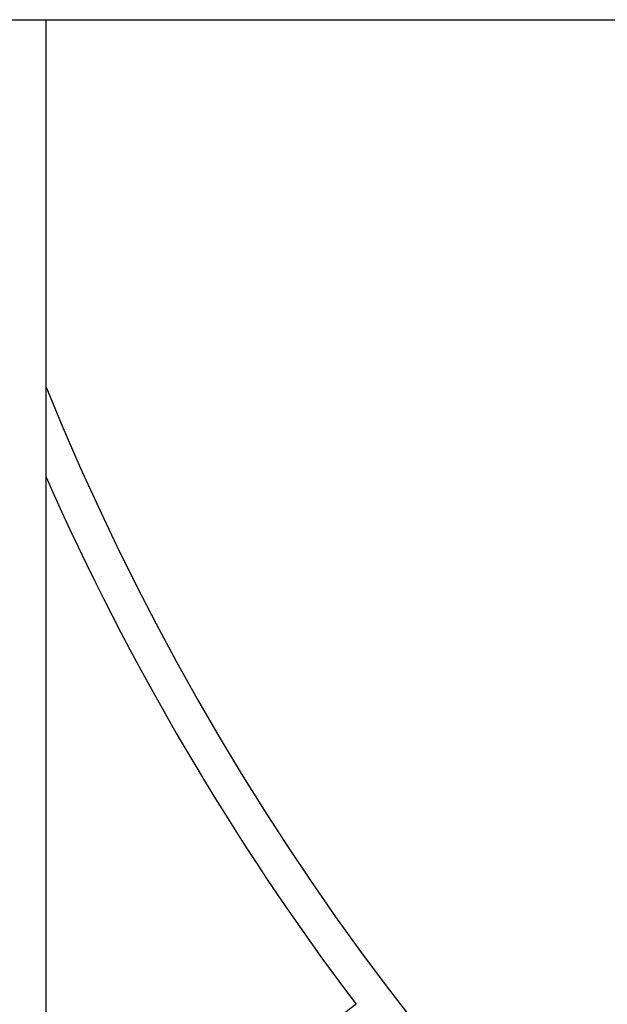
# Model space of a CAD drawing. Header units: inches. Extents: x 18 to 846, y -44 to 561.
# Tile 527 of 642: x 713 to 717, y 219 to 226. Entities that reach past the tile are written whole.
import ezdxf

# ---------------------------------------------------------------- set-up
doc = ezdxf.new("R2010")
doc.units = ezdxf.units.IN
doc.header["$LTSCALE"] = 24
doc.header["$MEASUREMENT"] = 0
doc.layers.add('Visible (ANSI)', color=7, linetype='Continuous', lineweight=30)

msp = doc.modelspace()

# ---------------------------------------------------------------- linework, layer by layer
at = {"layer": 'Visible (ANSI)'}
for p, q in [((673.0008, 226.2065), (750.0008, 226.2065)), ((713.2058, 210.4565), (713.2058, 226.2065)), ((715.40673, 219.20952), (714.00912, 218.15634))]:
    msp.add_line(p, q, dxfattribs=at)
for radius, start, end in [(18.75, 202.078969, 261.558657), (19, 203.868907, 217), (19, 203.868907, 217)]:
    msp.add_arc((730.5808, 230.644), radius, start, end, dxfattribs=at)

doc.saveas('drawing.dxf')
